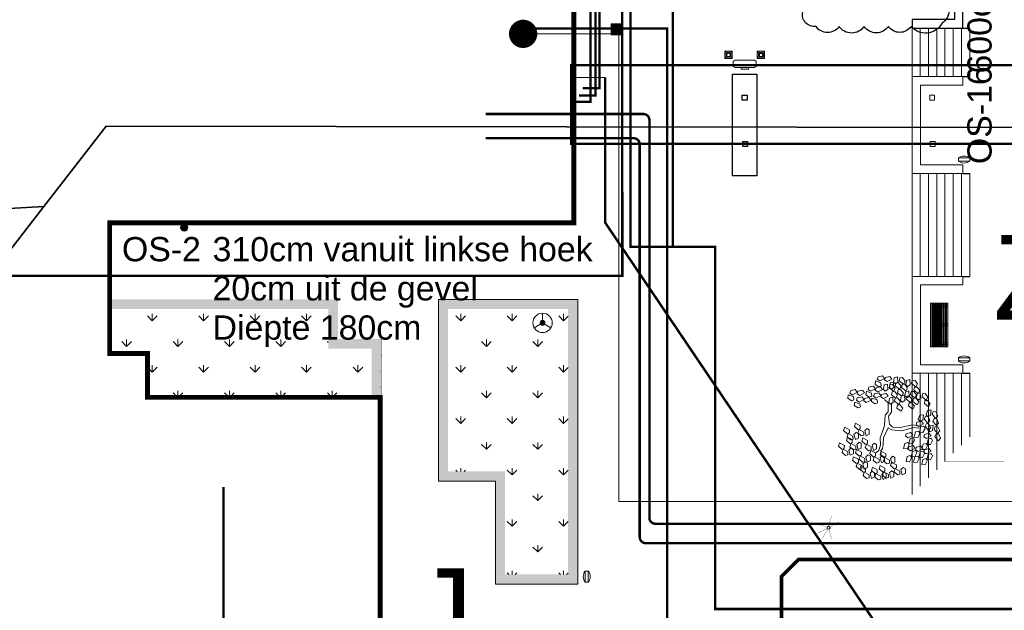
# Model space of a CAD drawing. Header units: millimetres. Extents: x 747415 to 1601423, y -236173 to 551995.
# Tile 301 of 549: x 1059433 to 1100065, y 140780 to 165162. Entities that reach past the tile are written whole.
import ezdxf
from ezdxf.lldxf.tags import DXFTag

# ---------------------------------------------------------------- set-up
doc = ezdxf.new("R2010")
doc.units = ezdxf.units.MM
doc.header["$LTSCALE"] = 100
doc.header["$MEASUREMENT"] = 0
for name, pattern in [('BORDERX2', [88.9, 25.4, -12.7, 25.4, -12.7, 0, -12.7]), ('DASHED', [19.05, 12.7, -6.35]), ('HIDDEN', [9.525, 6.35, -3.175])]:
    doc.linetypes.add(name, pattern=pattern)
doc.layers.get('0').update_dxf_attribs({"linetype": 'CONTINUOUS', "lineweight": 0})
for name, color, linetype, lineweight in [('T--9021_OPSTALLEN_SPEC_Rondom_gebouw_Z', 8, 'CONTINUOUS', 0), ('T--A9042_BEPLANTING', 90, 'CONTINUOUS', 0), ('T--L9020_GEBOUWEN', 252, 'CONTINUOUS', 0), ('T--L9020_Luchtbrug', 7, 'DASHED', 0), ('T--L9024_Trappen', 8, 'CONTINUOUS', 0), ('T--L9042_BEPLANTING', 90, 'CONTINUOUS', 0), ('T--L9042_BOMEN', 84, 'CONTINUOUS', 0), ('T--L9051_Verwarming', 210, 'CENTRALE_VERWARMING', 0), ('T--L9052_Hemelwaterafvoer', 130, 'HEMELWATER_AFVOER', 0), ('T--L9052_Ontstop Riool', 240, 'CONTINUOUS', 0), ('T--L9052_Straatkolken', 240, 'CONTINUOUS', 0), ('T--L9052_Vuilwaterafvoer', 44, 'VUIL_WATER_AFVOER', 0), ('T--L9053_Water', 240, 'BLUS_WATER_LEIDING', 0), ('T--L9053_Waterleidingen', 170, 'TAP_WATER', 0), ('T--L9060_Elektra', 240, 'ELECTRICAL_LINE', 0), ('T--L9071_TERREINMEUBILAIR_Bank', 250, 'CONTINUOUS', 0), ('T--T9020_GEBOUWEN', 7, 'CONTINUOUS', 0)]:
    doc.layers.add(name, color=color, linetype=linetype, lineweight=lineweight)
doc.layers.add('T--L9000_PERCELEN', color=4, linetype='BORDERX2')
doc.layers.add('T--L9041_VERHARDING_Wegen', color=7, linetype='CONTINUOUS')
doc.layers.add('X--L$8--_HULPLIJNEN', color=5, linetype='CONTINUOUS', plot=False)
doc.styles.get("Standard").update_dxf_attribs({"font": 'arial.ttf'})
tags = doc.linetypes.add('BLUS_WATER_LEIDING', pattern='A,12.7,-5.08,["BSH",Standard,S=2.54,R=0,X=-2.54,Y=-1.27],-7.62', length=25.4).pattern_tags.tags
tags[6] = DXFTag(74, 10)
tags = doc.linetypes.add('CENTRALE_VERWARMING', pattern='A,12.7,-5.08,["CV",Standard,S=2.54,R=0,X=-2.54,Y=-1.27],-5.08', length=22.86).pattern_tags.tags
tags[6] = DXFTag(74, 10)
tags = doc.linetypes.add('ELECTRICAL_LINE', pattern='A,101.6,-50.08,["E",Standard,S=25.04,R=0,X=-12.52,Y=-12.52],-76.2', length=227.88).pattern_tags.tags
tags[6] = DXFTag(74, 10)
tags = doc.linetypes.add('HEMELWATER_AFVOER', pattern='A,12.7,-5.08,["HWA",Standard,S=2.54,R=0,X=-2.54,Y=-1.27],-7.62', length=25.4).pattern_tags.tags
tags[6] = DXFTag(74, 10)
tags = doc.linetypes.add('TAP_WATER', pattern='A,12.7,-5.08,["Water",Standard,S=2.54,R=0,X=-3.81,Y=-1.27],-7.62', length=25.4).pattern_tags.tags
tags[6] = DXFTag(74, 10)
tags = doc.linetypes.add('VUIL_WATER_AFVOER', pattern='A,12.7,-5.08,["VWA",Standard,S=2.54,R=0,X=-2.54,Y=-1.27],-7.62', length=25.4).pattern_tags.tags
tags[6] = DXFTag(74, 10)

# ---------------------------------------------------------------- blocks, each defined once
blk = doc.blocks.new('FMEBLOCK8')
at = {"layer": 'T--L9000_PERCELEN', "flags": 128}
blk.add_lwpolyline([(80.41812, -10.793575), (80.19502, -11.000275), (79.98204, -11.217375), (79.7801, -11.445525), (79.59104, -11.68245), (79.41302, -11.92945), (79.24903, -12.18555), (79.097, -12.448475), (78.959, -12.719525), (78.83503, -12.9974), (78.72601, -13.280475), (78.6301, -13.5694), (78.55006, -13.86255), (78.48405, -14.159275), (78.43299, -14.458275), (78.39803, -14.760525), (78.37802, -15.0644), (78.37411, -15.3673), (78.38492, -15.6715), (78.41114, -15.9744), (78.453, -16.27535), (78.50912, -16.57435), (78.58111, -16.86945), (78.66805, -17.160325), (78.76902, -17.4473), (78.88494, -17.728425), (79.01512, -18.003375), (79.15795, -18.2715), (79.31504, -18.5315), (79.48501, -18.783375), (79.66809, -19.026475), (79.86313, -19.2595), (166.62695, -118.250275), (170.81502, -117.9893), (172.64996, -119.8535), (174.41797, -122.567575), (175.33498, -125.5644), (175.33199, -129.0783), (177.77896, -152.066525), (143.32404, -153.153325), (124.91898, -153.708425), (101.19701, -152.5394), (57.80406, -147.921475), (51.18995, -147.2393), (60.34993, -141.66945), (36.61002, -137.8793), (6.12812, -132.982525), (-32.51188, -124.855575), (-75.50601, -115.69935), (-114.67087, -107.24545), (-155.98807, -98.490275), (-201.03702, -88.701275), (-196.19989, -62.437375), (-193.60503, -48.347325), (-183.94089, 5.017675), (-169.50908, 82.338425), (-156.21094, 153.708425), (-153.35296, 153.1556), (-114.78794, 145.603575), (-60.05599, 135.1896), (5.01193, 122.717725), (7.06399, 122.391425), (22.62993, 119.480725), (65.84992, 111.274475), (165.02799, 92.078675), (199.46198, 85.381725), (201.03702, 84.815575), (195.60695, 83.9605), (187.06912, 77.793625), (170.01301, 62.10945), (164.46311, 63.005475), (108.07194, 13.410475), (86.38593, -5.380375)], close=True, dxfattribs=at)
blk = doc.blocks.new('FMEBLOCK10')
at = {"layer": 'T--L9000_PERCELEN', "flags": 128}
blk.add_lwpolyline([(-144.82893, 14.817888), (-145.02397, 15.050913), (-145.20705, 15.294013), (-145.37702, 15.545888), (-145.53411, 15.805888), (-145.67694, 16.074013), (-145.80712, 16.348963), (-145.92304, 16.630088), (-146.02401, 16.917063), (-146.11095, 17.207938), (-146.18294, 17.503038), (-146.23906, 17.802038), (-146.28092, 18.102988), (-146.30714, 18.405888), (-146.31795, 18.710088), (-146.31404, 19.012988), (-146.29403, 19.316863), (-146.25907, 19.619113), (-146.20801, 19.918113), (-146.142, 20.214838), (-146.06196, 20.507988), (-145.96605, 20.796913), (-145.85703, 21.079988), (-145.73306, 21.357863), (-145.59506, 21.628913), (-145.44303, 21.891838), (-145.27904, 22.147938), (-145.10102, 22.394938), (-144.91196, 22.631863), (-144.71002, 22.860013), (-144.49704, 23.077113), (-144.27394, 23.283813), (-138.30613, 28.697013), (-116.62012, 47.487863), (-60.22895, 97.082863), (-54.67905, 96.186838), (-37.62294, 111.871013), (-29.08511, 118.037888), (-23.65504, 118.892963), (-18.79813, 119.658013), (-9.22392, 115.908813), (-1.20911, 112.288963), (0.65504, 110.160863), (101.86102, -5.339912), (110.37999, -16.182887), (130.01394, -40.804887), (146.31795, -61.715062), (145.31699, -62.344912), (128.53504, -71.838162), (109.77095, -81.221887), (96.853, -87.145012), (86.75508, -91.497087), (65.77494, -99.458937), (35.85286, -109.074062), (-3.25703, -117.914062), (-11.3781, -119.658012), (-17.09406, -117.515937), (-48.71308, -83.590162), (-53.87704, -83.911912), (-58.06511, -84.172887)], close=True, dxfattribs=at)
blk = doc.blocks.new('FMEBLOCK16')
at = {"layer": 'T--L9000_PERCELEN', "flags": 128}
blk.add_lwpolyline([(-14.28553, -14.74005), (-16.7325, 8.248175), (-16.72951, 11.762075), (-17.64652, 14.7589), (-19.41453, 17.472975), (-21.24947, 19.337175), (-16.08551, 19.658925), (15.53351, -14.26685), (21.24947, -16.408925), (15.07558, -17.786925), (7.66751, -19.44085), (-13.88947, -19.658925)], close=True, dxfattribs=at)
blk = doc.blocks.new('Buitenbank 180cm enkel')
at = {"layer": 'T--L9071_TERREINMEUBILAIR_Bank'}
for points in [[(-1715, -95), (-1715, -105), (-1635, -105), (-1635, -95)], [(-1715, -140), (-1715, -150), (-1635, -150), (-1635, -140)], [(-1715, -185), (-1715, -195), (-1635, -195), (-1635, -185)], [(-1715, -230), (-1715, -240), (-1635, -240), (-1635, -230)], [(-1715, -275), (-1715, -285), (-1635, -285), (-1635, -275)], [(-1715, -320), (-1715, -335), (-1635, -335), (-1635, -320)], [(-1715, -385), (-1715, -400), (-1635, -400), (-1635, -385)], [(-940, -95), (-940, -105), (-860, -105), (-860, -95)], [(-940, -140), (-940, -150), (-860, -150), (-860, -140)], [(-940, -185), (-940, -195), (-860, -195), (-860, -185)], [(-940, -230), (-940, -240), (-860, -240), (-860, -230)], [(-940, -275), (-940, -285), (-860, -285), (-860, -275)], [(-940, -320), (-940, -335), (-860, -335), (-860, -320)], [(-940, -385), (-940, -400), (-860, -400), (-860, -385)], [(-165, -95), (-165, -105), (-85, -105), (-85, -95)], [(-165, -140), (-165, -150), (-85, -150), (-85, -140)], [(-165, -185), (-165, -195), (-85, -195), (-85, -185)], [(-165, -230), (-165, -240), (-85, -240), (-85, -230)], [(-165, -285), (-165, -295), (-85, -295), (-85, -285)], [(-165, -320), (-165, -335), (-85, -335), (-85, -320)], [(-165, -385), (-165, -400), (-85, -400), (-85, -385)], [(-1715, -450), (-1715, -465), (-1635, -465), (-1635, -450)], [(-1715, -515), (-1715, -530), (-1635, -530), (-1635, -515)], [(-1715, -580), (-1715, -595), (-1635, -595), (-1635, -580)], [(-1715, -645), (-1715, -660), (-1635, -660), (-1635, -645)], [(-940, -450), (-940, -465), (-860, -465), (-860, -450)], [(-940, -515), (-940, -530), (-860, -530), (-860, -515)], [(-940, -580), (-940, -595), (-860, -595), (-860, -580)], [(-940, -645), (-940, -660), (-860, -660), (-860, -645)], [(-165, -450), (-165, -465), (-85, -465), (-85, -450)], [(-165, -515), (-165, -530), (-85, -530), (-85, -515)], [(-165, -580), (-165, -595), (-85, -595), (-85, -580)], [(-165, -645), (-165, -660), (-85, -660), (-85, -645)]]:
    blk.add_hatch(color=256, dxfattribs=at).paths.add_polyline_path(points)
for p, q in [((-1800, 0), (0, 0)), ((-1800, 0), (-1800, -45)), ((0, 0), (0, -45)), ((-1800, -45), (0, -45)), ((-1800, -60), (0, -60)), ((-1800, -60), (-1800, -95)), ((-1800, -95), (0, -95)), ((-1800, -105), (0, -105)), ((-1800, -105), (-1800, -140)), ((-1800, -140), (0, -140)), ((-1800, -150), (0, -150)), ((-1800, -150), (-1800, -185)), ((-1800, -185), (0, -185)), ((-1800, -195), (0, -195)), ((-1800, -195), (-1800, -230)), ((-1800, -230), (0, -230)), ((-1800, -240), (0, -240)), ((-1800, -240), (-1800, -275)), ((-1800, -275), (0, -275)), ((-1800, -285), (0, -285)), ((-1800, -285), (-1800, -320)), ((-1800, -320), (0, -320)), ((-1800, -335), (0, -335)), ((-1800, -335), (-1800, -385)), ((-1800, -385), (0, -385)), ((-1800, -400), (0, -400)), ((-1800, -400), (-1800, -450)), ((0, -60), (0, -95)), ((0, -105), (0, -140)), ((0, -150), (0, -185)), ((0, -195), (0, -230)), ((0, -240), (0, -275)), ((0, -285), (0, -320)), ((0, -335), (0, -385)), ((0, -400), (0, -450)), ((-1800, -450), (0, -450)), ((-1800, -465), (0, -465)), ((-1800, -465), (-1800, -515)), ((-1800, -515), (0, -515)), ((-1800, -530), (0, -530)), ((-1800, -530), (-1800, -580)), ((-1800, -580), (0, -580)), ((-1800, -595), (0, -595)), ((-1800, -595), (-1800, -645)), ((-1800, -645), (0, -645)), ((-1800, -660), (0, -660)), ((-1800, -660), (-1800, -710)), ((-1800, -710), (0, -710)), ((0, -465), (0, -515)), ((0, -530), (0, -580)), ((0, -595), (0, -645)), ((0, -660), (0, -710))]:
    blk.add_line(p, q, dxfattribs=at)
at = {"layer": 'T--L9071_TERREINMEUBILAIR_Bank', "linetype": 'HIDDEN'}
for p, q in [((-1715, -60), (-1715, -710)), ((-1635, -60), (-1635, -710)), ((-940, -60), (-940, -710)), ((-860, -60), (-860, -710)), ((-165, -60), (-165, -710)), ((-85, -60), (-85, -710))]:
    blk.add_line(p, q, dxfattribs=at)
at = {"layer": 'T--L9071_TERREINMEUBILAIR_Bank', "const_width": 1}
for points in [[(-1715, -95), (-1715, -105), (-1635, -105), (-1635, -95)], [(-1715, -140), (-1715, -150), (-1635, -150), (-1635, -140)], [(-1715, -185), (-1715, -195), (-1635, -195), (-1635, -185)], [(-1715, -230), (-1715, -240), (-1635, -240), (-1635, -230)], [(-1715, -275), (-1715, -285), (-1635, -285), (-1635, -275)], [(-1715, -320), (-1715, -335), (-1635, -335), (-1635, -320)], [(-1715, -385), (-1715, -400), (-1635, -400), (-1635, -385)], [(-940, -95), (-940, -105), (-860, -105), (-860, -95)], [(-940, -140), (-940, -150), (-860, -150), (-860, -140)], [(-940, -185), (-940, -195), (-860, -195), (-860, -185)], [(-940, -230), (-940, -240), (-860, -240), (-860, -230)], [(-940, -275), (-940, -285), (-860, -285), (-860, -275)], [(-940, -320), (-940, -335), (-860, -335), (-860, -320)], [(-940, -385), (-940, -400), (-860, -400), (-860, -385)], [(-165, -95), (-165, -105), (-85, -105), (-85, -95)], [(-165, -140), (-165, -150), (-85, -150), (-85, -140)], [(-165, -185), (-165, -195), (-85, -195), (-85, -185)], [(-165, -230), (-165, -240), (-85, -240), (-85, -230)], [(-165, -285), (-165, -295), (-85, -295), (-85, -285)], [(-165, -320), (-165, -335), (-85, -335), (-85, -320)], [(-165, -385), (-165, -400), (-85, -400), (-85, -385)], [(-1715, -450), (-1715, -465), (-1635, -465), (-1635, -450)], [(-1715, -515), (-1715, -530), (-1635, -530), (-1635, -515)], [(-1715, -580), (-1715, -595), (-1635, -595), (-1635, -580)], [(-1715, -645), (-1715, -660), (-1635, -660), (-1635, -645)], [(-940, -450), (-940, -465), (-860, -465), (-860, -450)], [(-940, -515), (-940, -530), (-860, -530), (-860, -515)], [(-940, -580), (-940, -595), (-860, -595), (-860, -580)], [(-940, -645), (-940, -660), (-860, -660), (-860, -645)], [(-165, -450), (-165, -465), (-85, -465), (-85, -450)], [(-165, -515), (-165, -530), (-85, -530), (-85, -515)], [(-165, -580), (-165, -595), (-85, -595), (-85, -580)], [(-165, -645), (-165, -660), (-85, -660), (-85, -645)]]:
    blk.add_lwpolyline(points, close=True, dxfattribs=at)
blk = doc.blocks.new('Afvalbak')
at = {"layer": 'T--L9071_TERREINMEUBILAIR_Bank', "linetype": 'Continuous'}
blk.add_lwpolyline([(-65, 0), (65, 0), (65, -460), (-65, -460)], close=True, dxfattribs=at)
for centre, start, end in [((225.625, -230), 141.641984, 218.358016), ((-225.625, -230), 321.641984, 38.358016)]:
    blk.add_arc(centre, 370.625, start, end, dxfattribs=at)
blk = doc.blocks.new('L', base_point=(1.368, 0.591))
for p, q in [((1.275, 0.567), (1.306, 0.592)), ((1.288, 0.517), (1.275, 0.567)), ((1.281, 0.65), (1.312, 0.675)), ((1.294, 0.6), (1.281, 0.65)), ((1.322, 0.591), (1.294, 0.6)), ((1.306, 0.592), (1.336, 0.538)), ((1.312, 0.675), (1.342, 0.621)), ((1.342, 0.621), (1.322, 0.591)), ((1.317, 0.508), (1.288, 0.517)), ((1.336, 0.538), (1.317, 0.508)), ((1.337, 0.489), (1.356, 0.548)), ((1.376, 0.484), (1.337, 0.489)), ((1.356, 0.548), (1.391, 0.554)), ((1.404, 0.527), (1.376, 0.484)), ((1.391, 0.554), (1.404, 0.527))]:
    blk.add_line(p, q)
blk = doc.blocks.new('boom40')
for p, q in [((1284, 1530), (1366, 1774)), ((-1946, 554), (-2339, 820)), ((-1946, 798), (-2318, 1020)), ((683, 621), (890, 1109)), ((890, 1109), (1076, 1397)), ((932, 510), (1118, 1042)), ((1076, 1397), (1284, 1530)), ((1118, 1042), (1428, 1419)), ((1428, 1419), (1780, 1530)), ((-911, 665), (-1946, 798)), ((-932, 377), (-1946, 554)), ((-372, 89), (-932, 377)), ((-228, 288), (-911, 665)), ((-228, -244), (-372, 89)), ((0, 0), (-228, 288)), ((0, 0), (683, 621)), ((207, -289), (600, 155)), ((600, 155), (932, 510)), ((-228, -244), (-414, -865)), ((207, -289), (-186, -1065)), ((-766, -1087), (-1056, -1797)), ((-538, -1220), (-807, -1907)), ((-414, -865), (-766, -1087)), ((-186, -1065), (-538, -1220)), ((-807, -1907), (-642, -2262))]:
    blk.add_line(p, q)
for p, xscale, yscale, zscale, rotation in [((-1759, 3260), 7200.000000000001, 7200.000000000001, 7200.000000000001, 295.0165150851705), ((331, 3260), 7199.999999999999, 7199.999999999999, 7199.999999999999, 190.1248425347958), ((-1221, 2816), 7200.000000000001, 7200.000000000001, 7200.000000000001, 295.0165150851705), ((-662, 2528), 7200.000000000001, 7200.000000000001, 7200.000000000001, 295.0165150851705), ((1304, 3149), 7199.999999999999, 7199.999999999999, 7199.999999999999, 190.1248425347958), ((1945, 3016), 7199.999999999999, 7199.999999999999, 7199.999999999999, 190.1248425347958), ((2794, 2550), 7199.999999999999, 7199.999999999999, 7199.999999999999, 190.1248425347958), ((-3146, 1930), 7199.999999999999, 7199.999999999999, 7199.999999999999, 347.8021081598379), ((-2256, 2107), 7200.000000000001, 7200.000000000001, 7200.000000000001, 295.0165150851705), ((766, 2084), 7199.999999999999, 7199.999999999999, 7199.999999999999, 190.1248425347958), ((1532, 1685), 7199.999999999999, 7199.999999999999, 7199.999999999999, 190.1248425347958), ((3043, 1619), 7199.999999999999, 7199.999999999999, 7199.999999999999, 190.1248425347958), ((-2070, 931), 7200.000000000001, 7200.000000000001, 7200.000000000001, 295.0165150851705), ((-890, 1463), 7200.000000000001, 7200.000000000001, 7200.000000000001, 295.0165150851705), ((2587, 1175), 7199.999999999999, 7199.999999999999, 7199.999999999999, 190.1248425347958), ((-3477, 710), 7199.999999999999, 7199.999999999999, 7199.999999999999, 347.8021081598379), ((-2732, 820), 7199.999999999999, 7199.999999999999, 7199.999999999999, 347.8021081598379), ((1739, 488), 7199.999999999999, 7199.999999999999, 7199.999999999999, 190.1248425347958), ((2877, -67), 7199.999999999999, 7199.999999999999, 7199.999999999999, 190.1248425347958), ((3663, 110), 7199.999999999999, 7199.999999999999, 7199.999999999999, 190.1248425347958), ((1821, -865), 7199.999999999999, 7199.999999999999, 7199.999999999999, 190.1248425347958), ((2773, -910), 7199.999999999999, 7199.999999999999, 7199.999999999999, 190.1248425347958), ((-310, -2284), 7200.000000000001, 7200.000000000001, 7200.000000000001, 66.16076666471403), ((1118, -2528), 7200.000000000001, 7200.000000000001, 7200.000000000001, 66.16076666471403), ((-1138, -3460), 7200.000000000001, 7200.000000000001, 7200.000000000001, 66.16076666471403), ((-103, -2971), 7200.000000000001, 7200.000000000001, 7200.000000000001, 66.16076666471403), ((1387, -3282), 7200.000000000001, 7200.000000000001, 7200.000000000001, 66.16076666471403)]:
    blk.add_blockref('L', p, dxfattribs=dict(xscale=xscale, yscale=yscale, zscale=zscale, rotation=rotation))
at = {"xscale": 7200, "yscale": 7200, "zscale": 7200}
for p in [(-3353, -887), (-2070, -1220), (-2546, -1419), (-1118, -1441), (-2980, -2240), (-2132, -2839), (-1656, -2572), (-1138, -2617)]:
    blk.add_blockref('L', p, dxfattribs=at)
blk = doc.blocks.new('*U179')
at = {"layer": 'T--L9071_TERREINMEUBILAIR_Bank', "linetype": 'Continuous'}
for points in [[(-300, 0), (0, 0), (0, -300), (-300, -300)], [(-191, -50), (-250, -109), (-250, -191), (-191, -250), (-109, -250), (-50, -191), (-50, -109), (-109, -50)]]:
    blk.add_lwpolyline(points, close=True, dxfattribs=at)
for points in [[(-109, -50), (0, 0)], [(-50, -109), (0, 0)], [(-250, -109), (-300, 0)], [(-191, -50), (-300, 0)], [(-250, -191), (-300, -300)], [(-191, -250), (-300, -300)], [(-109, -250), (0, -300)], [(-50, -191), (0, -300)]]:
    blk.add_lwpolyline(points, dxfattribs=at)
blk.add_circle((-150, -150), 70, dxfattribs=at)

msp = doc.modelspace()

# ---------------------------------------------------------------- hatches: boundary and pattern name
at = {"layer": 'T--A9042_BEPLANTING'}
h = msp.add_hatch(dxfattribs=at)
h.set_pattern_fill('GRASS', color=256, scale=1500, style=0)
edge = h.paths.add_edge_path()
edge.add_line((1194589.183, 247525.193), (1194593.64, 247264.881))
edge.add_line((1194593.64, 247264.881), (1189597.042, 247120.843))
edge.add_line((1189597.042, 247120.843), (1179615.176, 246734.424))
edge.add_line((1179615.176, 246734.424), (1169673.169, 246260.926))
edge.add_line((1169673.169, 246260.926), (1159743.156, 245284.429))
edge.add_line((1159743.156, 245284.429), (1149794.302, 244232.037))
edge.add_line((1149794.302, 244232.037), (1139904.319, 243419.621))
edge.add_line((1139904.319, 243419.621), (1138613.747, 243325.021))
edge.add_line((1138613.747, 243325.021), (1135690.007, 243117.197))
edge.add_line((1135690.007, 243117.197), (1132771.926, 242932.503))
edge.add_line((1132771.926, 242932.503), (1129859.398, 242758.599))
edge.add_line((1129859.398, 242758.599), (1126616.556, 242566.575))
edge.add_line((1126616.556, 242566.575), (1123385.964, 242364.695))
edge.add_line((1123385.964, 242364.695), (1120184.728, 242139.833))
edge.add_line((1120184.728, 242139.833), (1117014.113, 241880.011))
edge.add_line((1117014.113, 241880.011), (1113876.289, 241570.228))
edge.add_line((1113876.289, 241570.228), (1110773.76, 241198.319))
edge.add_line((1110773.76, 241198.319), (1107692.214, 240764.72))
edge.add_line((1107692.214, 240764.72), (1104624.361, 240306.925))
edge.add_line((1104624.361, 240306.925), (1101572.465, 239835.828))
edge.add_line((1101572.465, 239835.828), (1100403.086, 239650.924))
edge.add_line((1100403.086, 239650.924), (1097780.987, 239217.99))
edge.add_line((1097780.987, 239217.99), (1095157.329, 238732.83))
edge.add_line((1095157.329, 238732.83), (1092526.922, 238274.052))
edge.add_line((1092526.922, 238274.052), (1089457.602, 237766.051))
edge.add_line((1089457.602, 237766.051), (1086388.73, 237224.846))
edge.add_line((1086388.73, 237224.846), (1083401.545, 236651.668))
edge.add_line((1083401.545, 236651.668), (1080469.385, 236024.459))
edge.add_line((1080469.385, 236024.459), (1077519.444, 235269.823))
edge.add_line((1077519.444, 235269.823), (1074567.867, 234454.498))
edge.add_line((1074567.867, 234454.498), (1071611.505, 233602.32))
edge.add_line((1071611.505, 233602.32), (1068661.406, 232725.291))
edge.add_line((1068661.406, 232725.291), (1065719.424, 231822.381))
edge.add_line((1065719.424, 231822.381), (1062684.54, 230856.109))
edge.add_line((1062684.54, 230856.109), (1059866.196, 229920.836))
edge.add_line((1059866.196, 229920.836), (1056845.381, 228880.035))
edge.add_line((1056845.381, 228880.035), (1054034.15, 227860.451))
edge.add_line((1054034.15, 227860.451), (1051908.682, 227043.859))
edge.add_line((1051908.682, 227043.859), (1051192.354, 226766.278))
edge.add_line((1051192.354, 226766.278), (1050671.69, 226564.519))
edge.add_line((1050671.69, 226564.519), (1049927.631, 226262.62))
edge.add_line((1049927.631, 226262.62), (1049070.32, 225903.54))
edge.add_line((1049070.32, 225903.54), (1048360.834, 225606.376))
edge.add_line((1048360.834, 225606.376), (1045574.185, 224396.868))
edge.add_line((1045574.185, 224396.868), (1042746.023, 223102.062))
edge.add_line((1042746.023, 223102.062), (1039916.204, 221736.561))
edge.add_line((1039916.204, 221736.561), (1037264.038, 220364.549))
edge.add_line((1037264.038, 220364.549), (1036639.036, 220037.907))
edge.add_line((1036639.036, 220037.907), (1035761.731, 219567.084))
edge.add_line((1035761.731, 219567.084), (1034455.173, 218860.02))
edge.add_line((1034455.173, 218860.02), (1031834.519, 217415.207))
edge.add_line((1031834.519, 217415.207), (1029063.532, 215837.52))
edge.add_line((1029063.532, 215837.52), (1026493.513, 214322.916))
edge.add_line((1026493.513, 214322.916), (1023661.374, 212596.81))
edge.add_line((1023661.374, 212596.81), (1021148.701, 211011.913))
edge.add_line((1021148.701, 211011.913), (1018664.489, 209394.723))
edge.add_line((1018664.489, 209394.723), (1016111.63, 207674.051))
edge.add_line((1016111.63, 207674.051), (1013541.964, 205866.676))
edge.add_line((1013541.964, 205866.676), (1011054.819, 204060.939))
edge.add_line((1011054.819, 204060.939), (1008551.61, 202180.933))
edge.add_line((1008551.61, 202180.933), (1006071.977, 200261.271))
edge.add_line((1006071.977, 200261.271), (1003623.026, 198305.877))
edge.add_line((1003623.026, 198305.877), (1001255.469, 196356.541))
edge.add_line((1001255.469, 196356.541), (998895.97, 194358.237))
edge.add_line((998895.97, 194358.237), (996592.894, 192340.973))
edge.add_line((996592.894, 192340.973), (994271.188, 190253.094))
edge.add_line((994271.188, 190253.094), (992089.799, 188232.713))
edge.add_line((992089.799, 188232.713), (989855.126, 186096.735))
edge.add_line((989855.126, 186096.735), (987565.682, 183840.779))
edge.add_line((987565.682, 183840.779), (985556.73, 181812.43))
edge.add_line((985556.73, 181812.43), (983340.235, 179499.914))
edge.add_line((983340.235, 179499.914), (981234.422, 177237.565))
edge.add_line((981234.422, 177237.565), (979162.94, 174943.215))
edge.add_line((979162.94, 174943.215), (977214.691, 172724.59))
edge.add_line((977214.691, 172724.59), (975036.892, 170165.071))
edge.add_line((975036.892, 170165.071), (973160.412, 167901.106))
edge.add_line((973160.412, 167901.106), (971300.145, 165540.186))
edge.add_line((971300.145, 165540.186), (970653.489, 164750.347))
edge.add_line((970653.489, 164750.347), (969323.906, 163031.694))
edge.add_line((969323.906, 163031.694), (967532.389, 160664.585))
edge.add_line((967532.389, 160664.585), (965620.33, 158124.446))
edge.add_line((965620.33, 158124.446), (963729.485, 155559.861))
edge.add_line((963729.485, 155559.861), (962160.024, 153368.205))
edge.add_line((962160.024, 153368.205), (960583.853, 151476.839))
edge.add_line((960583.853, 151476.839), (957868.106, 147829.141))
edge.add_line((957868.106, 147829.141), (955546.579, 144354.957))
edge.add_line((955546.579, 144354.957), (952781.766, 139999.101))
edge.add_line((952781.766, 139999.101), (950228.309, 135925.671))
edge.add_line((950228.309, 135925.671), (947689.507, 131669.07))
edge.add_line((947689.507, 131669.07), (945836.511, 128467.426))
edge.add_line((945836.511, 128467.426), (939785.242, 117718.876))
edge.add_line((939785.242, 117718.876), (930712.869, 102774.401))
edge.add_line((930712.869, 102774.401), (922173.53, 90199.799))
edge.add_arc((831492.457, 157259.067), 112782.989, 306.60619454, 323.5168236, ccw=False)
edge.add_line((898746.269, 66722.183), (906881.323, 58450.839))
edge.add_arc((1039056.702, -43733.649), 167068.849, 138.06483794, 142.29247104, ccw=False)
edge.add_line((914773.924, 67916.66), (924725.806, 83316.857))
edge.add_line((924725.806, 83316.857), (935036.865, 100427.915))
edge.add_line((935036.865, 100427.915), (938271.243, 105214.41))
edge.add_line((938271.243, 105214.41), (944567.151, 115601.153))
edge.add_line((944567.151, 115601.153), (949536.685, 124088.131))
edge.add_line((949536.685, 124088.131), (954824.472, 132626.587))
edge.add_line((954824.472, 132626.587), (959827.89, 140132.671))
edge.add_line((959827.89, 140132.671), (963059.812, 145135.12))
edge.add_line((963059.812, 145135.12), (965500.197, 148828.356))
edge.add_line((965500.197, 148828.356), (966613.361, 150562.786))
edge.add_line((966613.361, 150562.786), (968025.373, 152669.584))
edge.add_line((968025.373, 152669.584), (969925.147, 155201.552))
edge.add_line((969925.147, 155201.552), (971712.101, 157704.465))
edge.add_line((971712.101, 157704.465), (973307.285, 159791.446))
edge.add_line((973307.285, 159791.446), (974380.773, 161326.936))
edge.add_line((974380.773, 161326.936), (975513.5, 162711.848))
edge.add_line((975513.5, 162711.848), (977022.752, 164676.523))
edge.add_line((977022.752, 164676.523), (979125.989, 167160.936))
edge.add_line((979125.989, 167160.936), (980701.644, 168861.659))
edge.add_line((980701.644, 168861.659), (983077.997, 171627.505))
edge.add_line((983077.997, 171627.505), (985074.319, 173856.029))
edge.add_line((985074.319, 173856.029), (986909.132, 175828.505))
edge.add_line((986909.132, 175828.505), (989063.699, 178159.256))
edge.add_line((989063.699, 178159.256), (991154.428, 180245.145))
edge.add_line((991154.428, 180245.145), (993121.205, 182057.606))
edge.add_line((993121.205, 182057.606), (995324.494, 184142.051))
edge.add_line((995324.494, 184142.051), (997280.219, 186006.612))
edge.add_line((997280.219, 186006.612), (999623.744, 188200.448))
edge.add_line((999623.744, 188200.448), (1002349.065, 190608.065))
edge.add_line((1002349.065, 190608.065), (1004754.956, 192653.066))
edge.add_line((1004754.956, 192653.066), (1007294.928, 194741.918))
edge.add_line((1007294.928, 194741.918), (1008978.786, 196161.928))
edge.add_line((1008978.786, 196161.928), (1011076.047, 197755.95))
edge.add_line((1011076.047, 197755.95), (1013065.241, 199247.814))
edge.add_line((1013065.241, 199247.814), (1015821.037, 201346.882))
edge.add_line((1015821.037, 201346.882), (1017686.716, 202722.52))
edge.add_line((1017686.716, 202722.52), (1020957.031, 204817.97))
edge.add_line((1020957.031, 204817.97), (1023228.197, 206313.401))
edge.add_line((1023228.197, 206313.401), (1026470.58, 208376.744))
edge.add_line((1026470.58, 208376.744), (1028603.548, 209658.432))
edge.add_line((1028603.548, 209658.432), (1030968.801, 211111.637))
edge.add_line((1030968.801, 211111.637), (1032974.557, 212278.47))
edge.add_line((1032974.557, 212278.47), (1034989.373, 213415.47))
edge.add_line((1034989.373, 213415.47), (1036654.679, 214452.728))
edge.add_line((1036654.679, 214452.728), (1038246.03, 215241.653))
edge.add_line((1038246.03, 215241.653), (1039948.347, 216202.761))
edge.add_line((1039948.347, 216202.761), (1041825.775, 217172.039))
edge.add_line((1041825.775, 217172.039), (1043014.131, 217759.859))
edge.add_line((1043014.131, 217759.859), (1045164.207, 218821.145))
edge.add_line((1045164.207, 218821.145), (1047341.541, 219812.404))
edge.add_line((1047341.541, 219812.404), (1050071.07, 221013.985))
edge.add_line((1050071.07, 221013.985), (1051244.22, 221490.97))
edge.add_line((1051244.22, 221490.97), (1052347.556, 221956.97))
edge.add_line((1052347.556, 221956.97), (1053649.506, 222430.47))
edge.add_line((1053649.506, 222430.47), (1054533.126, 222784.97))
edge.add_line((1054533.126, 222784.97), (1056086.056, 223306.47))
edge.add_line((1056086.056, 223306.47), (1057869.317, 223968.97))
edge.add_line((1057869.317, 223968.97), (1060574.556, 224929.97))
edge.add_line((1060574.556, 224929.97), (1063483.693, 225922.97))
edge.add_line((1063483.693, 225922.97), (1065608.903, 226631.593))
edge.add_line((1065608.903, 226631.593), (1069173.064, 227676.47))
edge.add_line((1069173.064, 227676.47), (1072281.977, 228625.637))
edge.add_line((1072281.977, 228625.637), (1075375.394, 229611.47))
edge.add_line((1075375.394, 229611.47), (1077123.927, 230119.62))
edge.add_line((1077123.927, 230119.62), (1080375.394, 230986.97))
edge.add_line((1080375.394, 230986.97), (1082892.594, 231747.063))
edge.add_line((1082892.594, 231747.063), (1087287.423, 232727.295))
edge.add_line((1087287.423, 232727.295), (1089726.851, 233304.236))
edge.add_line((1089726.851, 233304.236), (1092683.446, 233905.227))
edge.add_line((1092683.446, 233905.227), (1095564.394, 234529.046))
edge.add_line((1095564.394, 234529.046), (1098820.303, 235134.124))
edge.add_line((1098820.303, 235134.124), (1101429.17, 235680.801))
edge.add_line((1101429.17, 235680.801), (1102775.394, 235932.97))
edge.add_line((1102775.394, 235932.97), (1105482.445, 236248.973))
edge.add_line((1105482.445, 236248.973), (1107758.807, 236612.397))
edge.add_line((1107758.807, 236612.397), (1110496.735, 236978.709))
edge.add_line((1110496.735, 236978.709), (1115376.091, 237663.748))
edge.add_line((1115376.091, 237663.748), (1120160.891, 238162.648))
edge.add_line((1120160.891, 238162.648), (1122883.614, 238303.454))
edge.add_line((1122883.614, 238303.454), (1125390.669, 238461.915))
edge.add_line((1125390.669, 238461.915), (1128123.405, 238391.97))
edge.add_line((1128123.405, 238391.97), (1132768.171, 238736.47))
edge.add_line((1132768.171, 238736.47), (1135790.587, 239107.966))
edge.add_line((1135790.587, 239107.966), (1138342.94, 239481.456))
edge.add_line((1138342.94, 239481.456), (1142060.43, 239524.47))
edge.add_line((1142060.43, 239524.47), (1147419.918, 239838.053))
edge.add_line((1147419.918, 239838.053), (1152508.673, 240937.759))
edge.add_line((1152508.673, 240937.759), (1161790.445, 241405.25))
edge.add_line((1161790.445, 241405.25), (1166293.104, 242414.317))
edge.add_line((1166293.104, 242414.317), (1170003.913, 243136.47))
edge.add_line((1170003.913, 243136.47), (1182817.631, 243902.97))
edge.add_line((1182817.631, 243902.97), (1191677.387, 244103.47))
edge.add_line((1191677.387, 244103.47), (1200992.076, 244164.47))
edge.add_line((1200992.076, 244164.47), (1212315.556, 244345.47))
edge.add_line((1212315.556, 244345.47), (1212435.36, 247419.97))
edge.add_line((1212435.36, 247419.97), (1205479.36, 247503.517))
edge.add_line((1205479.36, 247503.517), (1202606.248, 247460.622))
edge.add_line((1202606.248, 247460.622), (1194593.64, 247264.881))
msp.add_hatch(color=256, dxfattribs=at).paths.add_polyline_path([(1063147.454, 153613.111), (1063147.462, 153213.111), (1072164.452, 153213.111), (1072164.452, 151584.107), (1073964.452, 151584.107), (1073964.452, 149584.107), (1074364.452, 149584.107), (1074364.452, 151984.107), (1072564.452, 151984.107), (1072564.452, 153613.111)])
h = msp.add_hatch(color=256, dxfattribs=at)
h.paths.add_polyline_path([(1077114.452, 146513.111), (1077114.452, 153213.111), (1082064.452, 153213.111), (1082064.452, 142259.108), (1079464.452, 142259.108), (1079464.452, 146513.111)], flags=16)
h.paths.add_polyline_path([(1076714.452, 153613.111), (1082464.452, 153613.111), (1082464.452, 141859.108), (1079064.452, 141859.108), (1079064.452, 146113.111), (1076714.452, 146113.111)])
h = msp.add_hatch(dxfattribs=at)
h.set_pattern_fill('GRASS', color=256, scale=1500, style=0)
h.paths.add_polyline_path([(1063147.462, 153213.111), (1063147.462, 151379.105), (1064704.46, 151379.105), (1064704.464, 149579.107), (1073964.452, 149584.107), (1073964.452, 151584.107), (1072164.452, 151584.107), (1072164.452, 153213.111)])
h = msp.add_hatch(dxfattribs=at)
h.set_pattern_fill('GRASS', color=256, scale=1500, style=0)
h.paths.add_polyline_path([(1077114.452, 146513.111), (1077114.452, 153213.111), (1082064.452, 153213.111), (1082064.452, 142259.108), (1079464.452, 142259.108), (1079464.452, 146513.111)])
at = {"layer": 'T--L9052_Ontstop Riool', "linetype": 'Continuous'}
h = msp.add_hatch(color=256, dxfattribs=at)
edge = h.paths.add_edge_path()
edge.add_arc((1066224.452, 156584.107), 150, 0, 360)
at = {"layer": 'T--L9052_Straatkolken', "linetype": 'Continuous'}
h = msp.add_hatch(color=256, dxfattribs=at)
h.dxf.hatch_style = 1
h.paths.add_polyline_path([(1084285.43, 164987.48), (1083835.43, 164987.48), (1083835.43, 164537.48), (1084285.43, 164537.48)])
at = {"layer": 'T--L9071_TERREINMEUBILAIR_Bank'}
h = msp.add_hatch(color=256, dxfattribs=at)
h.dxf.hatch_style = 1
h.paths.add_polyline_path([(1081110.918, 152646.49, 1), (1080910.918, 152646.49, 1)])

# ---------------------------------------------------------------- linework, layer by layer
at = {"layer": 'T--9021_OPSTALLEN_SPEC_Rondom_gebouw_Z', "lineweight": 0, "const_width": 150}
msp.add_lwpolyline([(1107857.786, 136402.502), (1107857.786, 138802.502), (1107457.786, 138909.681), (1107457.786, 142170.395), (1106750.68, 142877.502), (1091574.893, 142877.502), (1090867.786, 142170.395), (1090867.786, 138909.681), (1090467.786, 138802.502), (1090467.786, 136402.502), (1090867.786, 136295.322), (1090867.786, 133034.609), (1091574.893, 132327.502), (1106750.68, 132327.502), (1107457.786, 133034.609), (1107457.786, 136295.322)], close=True, dxfattribs=at)
at = {"layer": 'T--L9020_GEBOUWEN', "const_width": 200}
msp.add_lwpolyline([(1036891.511, 174691.138), (1083597.411, 174690.872), (1083597.411, 170190.872), (1082303.411, 170190.872), (1082303.411, 156779.124), (1077862.424, 156779.124), (1077862.424, 156779.124), (1072847.415, 156779.124), (1063147.462, 156779.107), (1063147.462, 151379.105), (1064704.46, 151379.105), (1064704.464, 149569.103), (1074309.46, 149569.103), (1074309.46, 131859.107), (1064704.76, 131869.111), (1064704.76, 130059.107), (1061397.462, 130059.107), (1061397.462, 124658.166), (1085564.437, 124658.687), (1085564.439, 129868.707), (1082983.323, 130431.268), (1083071.871, 130847.417), (1085780.405, 130272.104), (1125253.76, 130272.198)], dxfattribs=at)
at = {"layer": 'T--L9020_Luchtbrug', "const_width": 100}
msp.add_lwpolyline([(1103537.373, 163282.373), (1082187.373, 163282.373), (1082187.373, 160032.373), (1103537.373, 160032.373)], close=True, dxfattribs=at)
at = {"layer": 'T--L9024_Trappen', "lineweight": 0}
for p, q in [((1096257.356, 162813.108), (1096257.356, 164813.108)), ((1096257.356, 154563.108), (1096257.356, 158813.108)), ((1096597.356, 154563.108), (1096597.356, 158813.108)), ((1096937.356, 154563.108), (1096937.356, 158813.108)), ((1097277.356, 154563.108), (1097277.356, 158813.108)), ((1097617.356, 154563.108), (1097617.356, 158813.108)), ((1097957.356, 154563.108), (1097957.356, 158813.108)), ((1098297.356, 154563.108), (1098297.356, 158813.108)), ((1096257.356, 145563.108), (1096257.356, 150563.108)), ((1096597.356, 145903.108), (1096597.356, 150563.108)), ((1096937.356, 146243.108), (1096937.356, 150563.108)), ((1097277.356, 146583.108), (1097277.356, 150563.108)), ((1097617.356, 146923.108), (1097617.356, 150563.108)), ((1097957.356, 147263.108), (1097957.356, 150563.108)), ((1098297.356, 147603.108), (1098297.356, 150563.108))]:
    msp.add_line(p, q, dxfattribs=at)
for points in [[(1096597.356, 162813.108), (1096597.356, 164813.108)], [(1096937.356, 162813.108), (1096937.356, 164813.108)], [(1097277.356, 162813.108), (1097277.356, 164813.108)], [(1097617.356, 162813.108), (1097617.356, 164813.108)], [(1097957.356, 162813.108), (1097957.356, 164813.108)], [(1098297.356, 162813.108), (1098297.356, 164813.108)]]:
    msp.add_lwpolyline(points, dxfattribs=at)
at = {"layer": 'T--L9024_Trappen'}
for points in [[(1096989.5, 162043.108), (1097189.5, 162043.108), (1097189.5, 161843.108), (1096989.5, 161843.108)], [(1097007.356, 160133.108), (1097207.356, 160133.108), (1097207.356, 159933.108), (1097007.356, 159933.108)]]:
    msp.add_lwpolyline(points, close=True, dxfattribs=at)
at = {"layer": 'T--L9024_Trappen', "lineweight": 0, "const_width": 1}
for points in [[(1100057.356, 147603.108), (1098297.356, 147603.108)], [(1100057.356, 147263.108), (1097957.356, 147263.108)], [(1100057.356, 146923.108), (1097617.356, 146923.108)], [(1100057.356, 146583.108), (1097277.356, 146583.108)], [(1100057.356, 145903.108), (1096597.356, 145903.108)], [(1100057.356, 146243.108), (1096937.356, 146243.108)], [(1100057.356, 145563.108), (1096257.356, 145563.108)]]:
    msp.add_lwpolyline(points, dxfattribs=at)
at = {"layer": 'T--L9041_VERHARDING_Wegen'}
for p, q in [((1098357.356, 164813.108), (1098637.356, 164813.108)), ((1098357.356, 162813.108), (1098637.356, 162813.108)), ((1098357.356, 158813.108), (1098637.356, 158813.108)), ((1098357.356, 154563.108), (1098637.356, 154563.108)), ((1098357.356, 150563.108), (1098637.356, 150563.108))]:
    msp.add_line(p, q, dxfattribs=at)
at = {"layer": 'T--L9041_VERHARDING_Wegen', "lineweight": 0}
for p, q in [((1098637.356, 154563.108), (1098637.356, 158813.108)), ((1098637.356, 147943.108), (1098637.356, 150563.108))]:
    msp.add_line(p, q, dxfattribs=at)
at = {"layer": 'T--L9041_VERHARDING_Wegen'}
for points in [[(1096257.356, 164813.108), (1098357.356, 164813.108), (1098357.356, 179963.108), (1098007.356, 179963.108), (1098007.356, 165163.108), (1096257.356, 165163.108)], [(1088853.411, 162913.108), (1089853.411, 162913.108), (1089853.411, 158713.108), (1088853.411, 158713.108)], [(1089253.411, 162043.108), (1089453.411, 162043.108), (1089453.411, 161843.108), (1089253.411, 161843.108)], [(1089271.267, 160133.108), (1089471.267, 160133.108), (1089471.267, 159933.108), (1089271.267, 159933.108)]]:
    msp.add_lwpolyline(points, close=True, dxfattribs=at)
at = {"layer": 'T--L9041_VERHARDING_Wegen', "lineweight": 0}
msp.add_lwpolyline([(1098637.356, 162813.108), (1098637.356, 164813.108)], dxfattribs=at)
for points in [[(1098357.356, 159163.108), (1098357.356, 158813.108), (1096257.356, 158813.108), (1096257.356, 162813.108), (1098357.356, 162813.108), (1098357.356, 162463.108), (1096607.356, 162463.108), (1096607.356, 159163.108)], [(1098357.356, 150913.108), (1098357.356, 150563.108), (1096257.356, 150563.108), (1096257.356, 154563.108), (1098357.356, 154563.108), (1098357.356, 154213.108), (1096607.356, 154213.108), (1096607.356, 150913.108)]]:
    msp.add_lwpolyline(points, close=True, dxfattribs=at)
at = {"layer": 'T--L9041_VERHARDING_Wegen', "const_width": 1}
for points in [[(1074309.46, 149359.107), (1074364.452, 151984.107), (1072564.452, 151984.107), (1072564.452, 153613.111), (1063147.454, 153613.111)], [(1098637.356, 147943.108), (1100057.356, 147943.108)], [(1100057.356, 147943.108), (1100057.356, 145563.108)]]:
    msp.add_lwpolyline(points, dxfattribs=at)
for points in [[(1079064.452, 141859.108), (1082464.452, 141859.108), (1082464.452, 153613.111), (1076714.452, 153613.111), (1076714.452, 146113.111), (1079064.452, 146113.111)], [(1100057.356, 145443.108), (1100057.356, 147543.108), (1100407.356, 147543.108), (1100407.356, 145793.108), (1107357.356, 145793.108), (1107357.356, 147543.108), (1107707.356, 147543.108), (1107707.356, 145443.108)]]:
    msp.add_lwpolyline(points, close=True, dxfattribs=at)
at = {"layer": 'T--L9042_BEPLANTING', "lineweight": 0}
for p, q in [((1082287.356, 155269.607), (1082286.856, 155270.107)), ((1082487.356, 143976.346), (1082487.856, 143976.846)), ((1082537.856, 143926.846), (1082537.356, 143926.346))]:
    msp.add_line(p, q, dxfattribs=at)
at = {"layer": 'T--L9042_BEPLANTING', "const_width": 1}
for points in [[(1063147.454, 153613.111), (1063147.462, 153213.111), (1072164.452, 153213.111), (1072164.452, 151584.107), (1073964.452, 151584.107), (1073964.452, 149584.107), (1074364.452, 149584.107), (1074364.452, 151984.107), (1072564.452, 151984.107), (1072564.452, 153613.111)], [(1063147.462, 153213.111), (1063147.462, 151379.105), (1064704.46, 151379.105), (1064704.464, 149579.107), (1073964.452, 149584.107), (1073964.452, 151584.107), (1072164.452, 151584.107), (1072164.452, 153213.111)], [(1077114.452, 146513.111), (1077114.452, 153213.111), (1082064.452, 153213.111), (1082064.452, 142259.108), (1079464.452, 142259.108), (1079464.452, 146513.111)]]:
    msp.add_lwpolyline(points, close=True, dxfattribs=at)
at = {"layer": 'T--L9042_BEPLANTING'}
msp.add_lwpolyline([(1076714.452, 153613.111), (1082464.452, 153613.111), (1082464.452, 141859.108), (1079064.452, 141859.108), (1079064.452, 146113.111), (1076714.452, 146113.111)], close=True, dxfattribs=at)
at = {"layer": 'T--L9051_Verwarming', "ltscale": 1.8, "const_width": 100}
for points in [[(1154811.77, 68568.212), (1154811.77, 84025.624, 0.414213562), (1154561.77, 84275.624), (1132306.77, 84275.624, -0.414213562), (1132056.77, 84525.624), (1132056.77, 144102.204, 0.414213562), (1131806.77, 144352.204), (1085669.385, 144352.204, -0.414213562), (1085419.385, 144602.204), (1085419.385, 161018.372, 0.414213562), (1085169.385, 161268.372), (1078659.438, 161268.372)], [(1078659.438, 160268.372), (1084769.385, 160268.372, -0.414213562), (1085019.385, 160018.372), (1085019.385, 143802.204, 0.414213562), (1085269.385, 143552.204), (1131306.77, 143552.204, -0.414213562), (1131556.77, 143302.204), (1131556.77, 84025.624, 0.414213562), (1131806.77, 83775.624), (1154061.77, 83775.624, -0.414213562), (1154311.77, 83525.624), (1154311.77, 68568.212)]]:
    msp.add_lwpolyline(points, format="xyb", dxfattribs=at)
at = {"layer": 'T--L9052_Hemelwaterafvoer', "ltscale": 2, "const_width": 100}
for points in [[(1048431.35, 174725.098), (1049548.624, 176668.718), (1084290.973, 176674.038), (1084302.442, 154584.089), (1038391.46, 154584.089), (1038391.46, 156784.089), (1038391.46, 156784.089), (1027860.862, 176839.934)], [(1080486.581, 164792.659), (1086155.626, 164792.659), (1086155.626, 134096.51), (1090468.532, 134096.51)], [(1067839.452, 145869.107), (1067839.452, 135579.107)]]:
    msp.add_lwpolyline(points, dxfattribs=at)
at = {"layer": 'T--L9052_Ontstop Riool', "linetype": 'Continuous', "const_width": 1}
msp.add_lwpolyline([(1063124.452, 156784.107), (1063124.452, 156584.107), (1066224.452, 156584.107)], dxfattribs=at)
at = {"layer": 'T--L9052_Ontstop Riool', "linetype": 'Continuous'}
msp.add_circle((1066224.452, 156584.107), 150, dxfattribs=at)
at = {"layer": 'T--L9052_Straatkolken', "linetype": 'Continuous'}
msp.add_lwpolyline([(1083835.43, 164537.48), (1084285.43, 164537.48), (1084285.43, 164987.48), (1083835.43, 164987.48)], close=True, dxfattribs=at)
at = {"layer": 'T--L9052_Vuilwaterafvoer', "ltscale": 2, "const_width": 100}
for points in [[(1086387.424, 155789.762), (1086387.424, 180611.802)], [(1107875.697, 140835.975), (1088137.424, 140835.974), (1088137.424, 155789.762), (1084637.424, 155789.762), (1084637.424, 176839.935), (1037809.315, 176839.934), (1037809.315, 173965.772)]]:
    msp.add_lwpolyline(points, dxfattribs=at)
at = {"layer": 'T--L9053_Water', "ltscale": 2}
for p, q in [((1080500.81, 164576.603), (1084159.438, 164576.603)), ((1084159.438, 164576.603), (1084159.438, 145272.198)), ((1084159.438, 145272.198), (1110154.202, 145272.198))]:
    msp.add_line(p, q, dxfattribs=at)
at = {"layer": 'T--L9053_Water', "const_width": 583.793}
msp.add_lwpolyline([(1079917.017, 164576.603, 1), (1080500.81, 164576.603, 1)], format="xyb", close=True, dxfattribs=at)
at = {"layer": 'T--L9053_Waterleidingen', "ltscale": 2}
msp.add_lwpolyline([(1083597.411, 162779.107), (1082303.411, 162779.107)], dxfattribs=at)
at = {"layer": 'T--L9053_Waterleidingen', "ltscale": 2, "const_width": 100}
msp.add_lwpolyline([(1083597.411, 162779.107), (1083597.411, 156779.124), (1115281.574, 109833.321), (1115281.574, 93764.008), (1112055.48, 93764.008)], dxfattribs=at)
at = {"layer": 'T--L9060_Elektra', "ltscale": 0.18, "const_width": 100}
for points in [[(1082671.055, 162336.892), (1083359.144, 162336.892), (1083359.144, 166231.5), (1097625, 166231.5), (1097625, 174961.5), (1097625, 174961.5)], [(1082509.055, 162036.392), (1083197.144, 162036.392), (1083197.144, 165931), (1097463, 165931), (1097463, 170731), (1097463, 170731)], [(1082303.411, 161768.5), (1082991.5, 161768.5), (1082991.5, 165663.108), (1097257.356, 165663.108), (1097257.356, 166572), (1097257.356, 166572)]]:
    msp.add_lwpolyline(points, dxfattribs=at)
at = {"layer": 'T--L9071_TERREINMEUBILAIR_Bank'}
for points in [[(1088953.411, 163191), (1088878.411, 163241), (1088878.411, 163441), (1088953.411, 163491), (1089753.411, 163491), (1089828.411, 163441), (1089828.411, 163241), (1089753.411, 163191)], [(1089203.411, 163191), (1089203.411, 163116), (1089503.411, 163116), (1089503.411, 163191)]]:
    msp.add_lwpolyline(points, close=True, dxfattribs=at)
for points in [[(1081010.918, 152646.49), (1081010.918, 153046.49)], [(1081010.918, 152646.49), (1080664.507, 152446.49)], [(1081010.918, 152646.49), (1081357.328, 152446.49)]]:
    msp.add_lwpolyline(points, dxfattribs=at)
at = {"layer": 'T--L9071_TERREINMEUBILAIR_Bank', "const_width": 10}
for points in [[(1092826.904, 144248.662), (1092927.801, 144676.938)], [(1092756.228, 144209.244), (1092338.828, 144348.448)], [(1092865.36, 144219.82), (1093248.261, 144436.584)], [(1092759.476, 144163.437), (1092365.898, 143966.723)], [(1092782.707, 144138.556), (1092559.486, 143759.382)], [(1092828.183, 144132.176), (1092938.459, 143706.219)]]:
    msp.add_lwpolyline(points, dxfattribs=at)
at = {"layer": 'T--L9071_TERREINMEUBILAIR_Bank'}
for centre, radius in [((1081010.918, 152646.49), 400), ((1081010.918, 152646.49), 100), ((1092813.146, 144190.261), 60), ((1092813.146, 144190.261), 60)]:
    msp.add_circle(centre, radius, dxfattribs=at)
at = {"layer": 'X--L$8--_HULPLIJNEN', "linetype": 'Continuous'}
msp.add_lwpolyline([(1097484.541, 166214.793, -0.52056705), (1097484.541, 164999.443, -0.52056705), (1096219.881, 164880.805, -0.52056705), (1095281.255, 164880.805, -0.52056705), (1094281.06, 164880.805, -0.52056705), (1093247.474, 164880.805, -0.52056705), (1092294.834, 164880.805, -0.52056705), (1091746.823, 165475.034, -0.52056705)], format="xyb", dxfattribs=at)

# ---------------------------------------------------------------- block references
at = {"layer": 'T--L9000_PERCELEN', "xscale": 1000.000000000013, "yscale": 1000.000000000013, "zscale": 1000.000000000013, "rotation": 228.6878301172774}
for name, p in [('FMEBLOCK8', (1261816.557, 207860.941)), ('FMEBLOCK10', (1087887.23, 61585.928)), ('FMEBLOCK16', (1031873.826, 154254.32))]:
    msp.add_blockref(name, p, dxfattribs=at)
at = {"layer": 'T--L9042_BOMEN', "linetype": 'Continuous', "xscale": 0.5000000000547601, "yscale": 0.5000000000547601, "rotation": 202.8812275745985}
msp.add_blockref('boom40', (1095267.545, 148313.463), dxfattribs=at)
at = {"layer": 'T--L9071_TERREINMEUBILAIR_Bank'}
for name, p, rotation in [('*U179', (1088834.477, 163859.934), 359.9266564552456), ('*U179', (1090172.345, 163858.221), 359.9266564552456), ('Afvalbak', (1098637.356, 159387.879), 270), ('Buitenbank 180cm enkel', (1097025.856, 153463.108), 90), ('Afvalbak', (1098637.356, 151137.879), 270)]:
    msp.add_blockref(name, p, dxfattribs=dict(at, rotation=rotation))
msp.add_blockref('Afvalbak', (1082834.173, 142401.14), dxfattribs=at)

# ---------------------------------------------------------------- texts
at = {"layer": 'T--L9052_Ontstop Riool', "color": 1}
for s, p in [('600cm uit linker gevel', (1099541.625, 162938.242)), ('OS-16', (1099541.625, 159198.92))]:
    msp.add_text(s, height=1000, rotation=90, dxfattribs=at).set_placement(p)
for s, p in [('OS-2', (1063652.8, 155188.473)), ('310cm vanuit linkse hoek', (1067392.123, 155188.473)), ('20cm uit de gevel', (1067392.123, 153571.205)), ('Diepte 180cm', (1067392.123, 151953.937))]:
    msp.add_text(s, height=1000, dxfattribs=at).set_placement(p)
at = {"layer": 'T--T9020_GEBOUWEN'}
for s, p in [('Z', (1099610.719, 152772.611)), ('J', (1075682.793, 139016.377))]:
    msp.add_text(s, height=3500, dxfattribs=at).set_placement(p)

doc.saveas('drawing.dxf')
